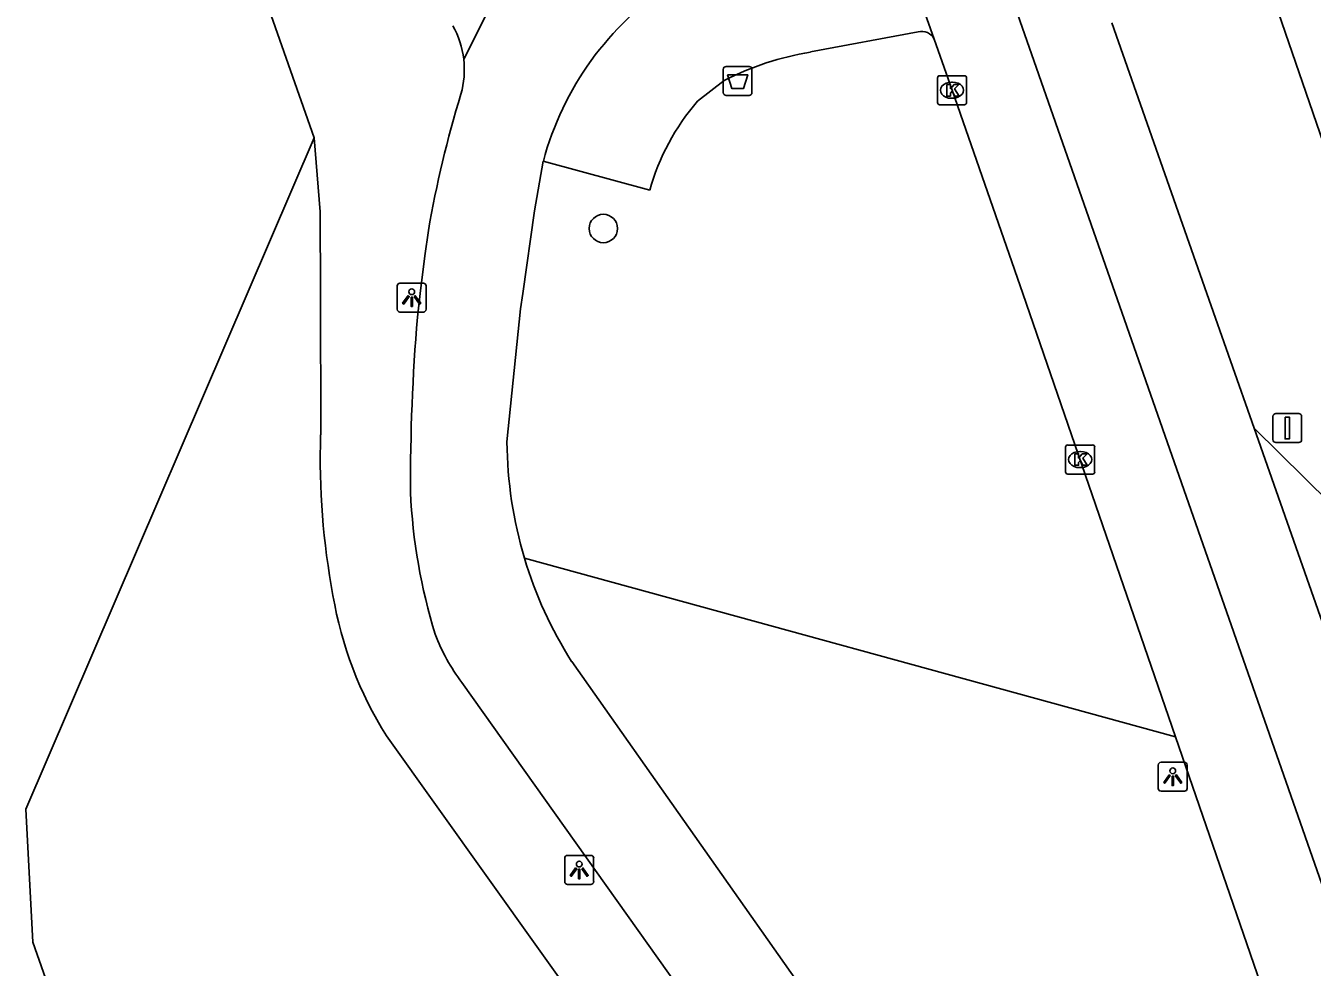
# Model space of a CAD drawing. Extents: x 159822 to 160765, y 380693 to 381634.
# Drawn here: x 160509.17 to 160553.52, y 381476.79 to 381509.22 of the extents above; entities that cross this region are included whole.
import ezdxf

# ---------------------------------------------------------------- set-up
doc = ezdxf.new("R2010")
doc.units = 0
for name, color, linetype in [('IMGEO_Afvalbak', 7, 'Continuous'), ('IMGEO_Berm_groen', 7, 'Continuous'), ('IMGEO_Boom', 7, 'Continuous'), ('IMGEO_Fietspad_gesloten', 7, 'Continuous'), ('IMGEO_Groenvoorziening', 7, 'Continuous'), ('IMGEO_Kolk', 7, 'Continuous'), ('IMGEO_Lichtpunt', 7, 'Continuous'), ('IMGEO_Rijbaan_regionaal_gesloten', 7, 'Continuous'), ('IMGEO_Verkeersbordpaal', 7, 'Continuous'), ('IMGEO_Voetpad_open', 7, 'Continuous')]:
    doc.layers.add(name, color=color, linetype=linetype)

msp = doc.modelspace()

# ---------------------------------------------------------------- linework, layer by layer
at = {"layer": 'IMGEO_Afvalbak'}
for p, q in [((160533.214, 381506.922), (160533.214, 381507.722)), ((160533.214, 381507.722), (160533.214, 381506.922)), ((160533.314, 381507.822), (160534.104, 381507.822)), ((160534.104, 381507.822), (160533.314, 381507.822)), ((160534.204, 381507.722), (160534.204, 381506.922)), ((160534.204, 381506.922), (160534.204, 381507.722)), ((160534.104, 381506.822), (160533.314, 381506.822)), ((160533.314, 381506.822), (160534.104, 381506.822))]:
    msp.add_line(p, q, dxfattribs=at)
msp.add_lwpolyline([(160533.357, 381507.536), (160534.061, 381507.536), (160533.912, 381507.066), (160533.506, 381507.066), (160533.357, 381507.536)], dxfattribs=at)
for centre, start, end in [((160533.314, 381507.722), 90, 180), ((160533.314, 381507.722), 90, 180), ((160534.104, 381507.722), 0, 90), ((160534.104, 381507.722), 360, 90), ((160533.314, 381506.922), 180, 270), ((160533.314, 381506.922), 180, 270), ((160534.104, 381506.922), 270, 0), ((160534.104, 381506.922), 270, 0)]:
    msp.add_arc(centre, 0.1, start, end, dxfattribs=at)
at = {"layer": 'IMGEO_Berm_groen'}
for points in [[(160551.516, 381495.361), (160560.243, 381486.76)], [(160548.801, 381484.72), (160526.362, 381490.877)]]:
    msp.add_lwpolyline(points, dxfattribs=at)
at = {"layer": 'IMGEO_Boom'}
msp.add_circle((160529.082, 381502.239), 0.489, dxfattribs=at)
at = {"layer": 'IMGEO_Fietspad_gesloten'}
for points in [[(160524.266, 381508.075), (160526.117, 381511.773)], [(160527.011, 381504.56), (160526.706, 381502.849), (160526.3, 381500), (160526.225, 381499.475), (160525.757, 381494.884)], [(160522.67, 381499.183), (160522.768, 381500), (160522.924, 381501.296), (160523.049, 381502.172)], [(160527.988, 381487.321), (160549.196, 381457.23)], [(160546.313, 381455.518), (160524.197, 381486.596)]]:
    msp.add_lwpolyline(points, dxfattribs=at)
for centre, radius, start, end in [((160537.206, 381501.833), 10.553, 123.1174, 165.0254), ((160521.212, 381507.713), 3.076, 6.7618, 29.4492), ((160521.22, 381507.706), 3.068, 344.1737, 6.9126), ((160561.102, 381495.557), 38.624, 162.9693, 170.138), ((160593.562, 381493.342), 71.133, 175.28956, 180.1535), ((160540.073, 381494.996), 14.316, 180.4494, 196.7225), ((160542.098, 381494.069), 19.69, 182.6731, 197.1691), ((160540.061, 381494.991), 14.304, 196.7167, 212.4283), ((160529.59, 381490.634), 6.737, 200.6607, 216.8257)]:
    msp.add_arc(centre, radius, start, end, dxfattribs=at)
at = {"layer": 'IMGEO_Groenvoorziening'}
msp.add_lwpolyline([(160522.002, 381441.87), (160509.414, 381477.646), (160509.167, 381482.231), (160519.111, 381505.366)], dxfattribs=at)
at = {"layer": 'IMGEO_Kolk'}
for p, q in [((160540.674, 381507.504), (160541.526, 381507.504)), ((160540.599, 381506.578), (160540.599, 381507.43)), ((160541.087, 381507.284), (160541.112, 381507.284)), ((160541.6, 381507.43), (160541.6, 381506.578)), ((160541.11, 381506.724), (160541.085, 381506.724)), ((160541.526, 381506.504), (160540.674, 381506.504)), ((160545.017, 381493.853), (160545.017, 381494.705)), ((160545.092, 381494.779), (160545.944, 381494.779)), ((160546.018, 381494.705), (160546.018, 381493.853)), ((160545.505, 381494.559), (160545.53, 381494.559)), ((160545.944, 381493.779), (160545.092, 381493.779)), ((160545.528, 381493.999), (160545.503, 381493.999))]:
    msp.add_line(p, q, dxfattribs=at)
for points in [[(160540.674, 381507.504), (160541.526, 381507.504)], [(160540.599, 381506.578), (160540.599, 381507.43)], [(160540.92, 381507.204), (160541.043, 381507.204), (160541.043, 381507.053), (160541.173, 381507.204), (160541.337, 381507.204), (160541.191, 381507.053), (160541.344, 381506.804), (160541.192, 381506.804), (160541.107, 381506.968), (160541.043, 381506.901), (160541.043, 381506.804), (160540.92, 381506.804), (160540.92, 381507.204)], [(160541.6, 381507.43), (160541.6, 381506.578)], [(160541.526, 381506.504), (160540.674, 381506.504)], [(160545.017, 381493.853), (160545.017, 381494.705)], [(160545.092, 381494.779), (160545.944, 381494.779)], [(160546.018, 381494.705), (160546.018, 381493.853)], [(160545.338, 381494.479), (160545.461, 381494.479), (160545.461, 381494.328), (160545.591, 381494.479), (160545.755, 381494.479), (160545.609, 381494.328), (160545.762, 381494.079), (160545.61, 381494.079), (160545.525, 381494.243), (160545.461, 381494.176), (160545.461, 381494.079), (160545.338, 381494.079), (160545.338, 381494.479)], [(160545.944, 381493.779), (160545.092, 381493.779)]]:
    msp.add_lwpolyline(points, dxfattribs=at)
for centre, start, end in [((160540.676, 381507.428), 91.552, 178.448), ((160540.676, 381507.428), 91.552, 178.448), ((160541.524, 381507.428), 1.552, 88.448), ((160541.524, 381507.428), 1.552, 88.448), ((160540.676, 381506.58), 181.552, 268.448), ((160540.676, 381506.58), 181.552, 268.448), ((160541.524, 381506.58), 271.552, 358.448), ((160541.524, 381506.58), 271.552, 358.448), ((160545.094, 381494.703), 91.552, 178.448), ((160545.094, 381494.703), 91.552, 178.448), ((160545.942, 381494.703), 1.552, 88.448), ((160545.942, 381494.703), 1.552, 88.448), ((160545.094, 381493.855), 181.552, 268.448), ((160545.094, 381493.855), 181.552, 268.448), ((160545.942, 381493.855), 271.552, 358.448), ((160545.942, 381493.855), 271.552, 358.448)]:
    msp.add_arc(centre, 0.0765, start, end, dxfattribs=at)
for centre, major_axis, ratio, start_param, end_param in [((160541.086, 381507.004), (-0.387, 0.002), 0.722429, 4.712389, 7.853982), ((160541.111, 381507.004), (-0.39, 0.002), 0.717154, 1.570796, 4.712389), ((160545.504, 381494.279), (-0.387, 0.002), 0.722429, 4.712389, 7.853982), ((160545.529, 381494.279), (-0.39, 0.002), 0.717154, 1.570796, 4.712389)]:
    msp.add_ellipse(centre, major_axis=major_axis, ratio=ratio, start_param=start_param, end_param=end_param, dxfattribs=at)
at = {"layer": 'IMGEO_Lichtpunt'}
for p, q in [((160521.974, 381500.261), (160521.974, 381499.454)), ((160521.974, 381500.261), (160521.974, 381499.454)), ((160522.876, 381500.356), (160522.068, 381500.356)), ((160522.876, 381500.356), (160522.068, 381500.356)), ((160522.97, 381499.454), (160522.97, 381500.261)), ((160522.97, 381499.454), (160522.97, 381500.261)), ((160522.068, 381499.36), (160522.876, 381499.36)), ((160522.068, 381499.36), (160522.876, 381499.36)), ((160548.212, 381483.753), (160548.212, 381482.946)), ((160548.212, 381483.753), (160548.212, 381482.946)), ((160549.114, 381483.848), (160548.306, 381483.848)), ((160549.114, 381483.848), (160548.306, 381483.848)), ((160549.208, 381482.946), (160549.208, 381483.753)), ((160549.208, 381482.946), (160549.208, 381483.753)), ((160548.306, 381482.852), (160549.114, 381482.852)), ((160548.306, 381482.852), (160549.114, 381482.852)), ((160527.75, 381480.543), (160527.75, 381479.736)), ((160527.75, 381480.543), (160527.75, 381479.736)), ((160528.652, 381480.638), (160527.844, 381480.638)), ((160528.652, 381480.638), (160527.844, 381480.638)), ((160528.746, 381479.736), (160528.746, 381480.543)), ((160528.746, 381479.736), (160528.746, 381480.543)), ((160527.844, 381479.642), (160528.652, 381479.642)), ((160527.844, 381479.642), (160528.652, 381479.642))]:
    msp.add_line(p, q, dxfattribs=at)
for points in [[(160522.348, 381499.925), (160522.387, 381499.897), (160522.199, 381499.635), (160522.161, 381499.662), (160522.348, 381499.925)], [(160522.45, 381499.877), (160522.497, 381499.877), (160522.497, 381499.555), (160522.45, 381499.555), (160522.45, 381499.877)], [(160522.56, 381499.897), (160522.598, 381499.924), (160522.785, 381499.662), (160522.746, 381499.634), (160522.56, 381499.897)], [(160548.586, 381483.417), (160548.625, 381483.389), (160548.437, 381483.127), (160548.399, 381483.154), (160548.586, 381483.417)], [(160548.688, 381483.369), (160548.735, 381483.369), (160548.735, 381483.047), (160548.688, 381483.047), (160548.688, 381483.369)], [(160548.798, 381483.389), (160548.836, 381483.416), (160549.023, 381483.154), (160548.984, 381483.126), (160548.798, 381483.389)], [(160528.124, 381480.207), (160528.163, 381480.179), (160527.975, 381479.917), (160527.937, 381479.944), (160528.124, 381480.207)], [(160528.226, 381480.159), (160528.273, 381480.159), (160528.273, 381479.837), (160528.226, 381479.837), (160528.226, 381480.159)], [(160528.336, 381480.179), (160528.374, 381480.206), (160528.561, 381479.944), (160528.522, 381479.916), (160528.336, 381480.179)]]:
    msp.add_lwpolyline(points, dxfattribs=at)
for centre in [(160522.473, 381500.059), (160548.711, 381483.551), (160528.249, 381480.341)]:
    msp.add_circle(centre, 0.0994, dxfattribs=at)
for centre, start, end in [((160522.068, 381500.261), 90, 180), ((160522.068, 381500.261), 90, 180), ((160522.876, 381500.261), 0, 90), ((160522.876, 381500.261), 0, 90), ((160522.068, 381499.454), 180, 270), ((160522.068, 381499.454), 180, 270), ((160522.876, 381499.454), 270, 0), ((160522.876, 381499.454), 270, 360), ((160548.306, 381483.753), 90, 180), ((160548.306, 381483.753), 90, 180), ((160549.114, 381483.753), 0, 90), ((160549.114, 381483.753), 0, 90), ((160548.306, 381482.946), 180, 270), ((160548.306, 381482.946), 180, 270), ((160549.114, 381482.946), 270, 0), ((160549.114, 381482.946), 270, 360), ((160527.844, 381480.543), 90, 180), ((160527.844, 381480.543), 90, 180), ((160528.652, 381480.543), 0, 90), ((160528.652, 381480.543), 0, 90), ((160527.844, 381479.736), 180, 270), ((160527.844, 381479.736), 180, 270), ((160528.652, 381479.736), 270, 0), ((160528.652, 381479.736), 270, 360)]:
    msp.add_arc(centre, 0.0946, start, end, dxfattribs=at)
at = {"layer": 'IMGEO_Rijbaan_regionaal_gesloten'}
for points in [[(160542.207, 381512.934), (160553.927, 381479.42), (160555.787, 381473.689), (160557.943, 381466.212), (160558.973, 381462.361), (160559.957, 381458.401), (160561.633, 381450.766), (160562.395, 381446.923), (160563.044, 381442.966), (160563.672, 381439.14), (160564.246, 381435.25), (160564.819, 381431.36), (160565.2, 381427.376), (160565.57, 381423.498), (160565.893, 381419.508), (160566.526, 381402.451), (160565.696, 381385.754), (160564.985, 381378.219)], [(160539.169, 381512.5), (160540.481, 381508.765)], [(160552.11, 381510.38), (160555.684, 381500), (160560.243, 381486.76)], [(160551.516, 381495.361), (160549.886, 381500), (160546.61, 381509.322)], [(160540.481, 381508.765), (160541.1, 381507.004), (160543.536, 381500), (160548.801, 381484.72)], [(160556.218, 381481.978), (160551.516, 381495.361)], [(160548.801, 381484.72), (160552.201, 381474.854)]]:
    msp.add_lwpolyline(points, dxfattribs=at)
at = {"layer": 'IMGEO_Verkeersbordpaal'}
for p, q in [((160552.164, 381494.964), (160552.164, 381495.764)), ((160552.164, 381495.764), (160552.164, 381494.964)), ((160552.264, 381495.864), (160553.054, 381495.864)), ((160553.054, 381495.864), (160552.264, 381495.864)), ((160553.154, 381495.764), (160553.154, 381494.964)), ((160553.154, 381494.964), (160553.154, 381495.764)), ((160553.054, 381494.864), (160552.264, 381494.864)), ((160552.264, 381494.864), (160553.054, 381494.864))]:
    msp.add_line(p, q, dxfattribs=at)
msp.add_lwpolyline([(160552.584, 381495.739), (160552.734, 381495.739), (160552.734, 381494.989), (160552.584, 381494.989), (160552.584, 381495.739)], dxfattribs=at)
for centre, start, end in [((160552.264, 381495.764), 90, 180), ((160552.264, 381495.764), 90, 180), ((160553.054, 381495.764), 0, 90), ((160553.054, 381495.764), 360, 90), ((160552.264, 381494.964), 180, 270), ((160552.264, 381494.964), 180, 270), ((160553.054, 381494.964), 270, 0), ((160553.054, 381494.964), 270, 0)]:
    msp.add_arc(centre, 0.1, start, end, dxfattribs=at)
at = {"layer": 'IMGEO_Voetpad_open'}
for points in [[(160516.22, 381513.607), (160519.111, 381505.366)], [(160539.933, 381509.01), (160536.219, 381508.321)], [(160533.248, 381507.339), (160532.33, 381506.623)], [(160519.111, 381505.366), (160519.321, 381502.818), (160519.332, 381500), (160519.335, 381495.135)], [(160530.68, 381503.557), (160527.011, 381504.56)], [(160521.603, 381484.759), (160542.563, 381455.401)]]:
    msp.add_lwpolyline(points, dxfattribs=at)
for centre, radius, start, end in [((160540.064, 381508.568), 0.461, 25.3103, 106.5128), ((160537.967, 381498.047), 10.421, 99.6558, 116.9246), ((160538.212, 381501.48), 7.813, 138.8385, 164.5867), ((160544.787, 381494.302), 25.466, 178.1258, 190.6495), ((160532.922, 381491.842), 13.353, 189.6817, 212.0341)]:
    msp.add_arc(centre, radius, start, end, dxfattribs=at)

doc.saveas('drawing.dxf')
